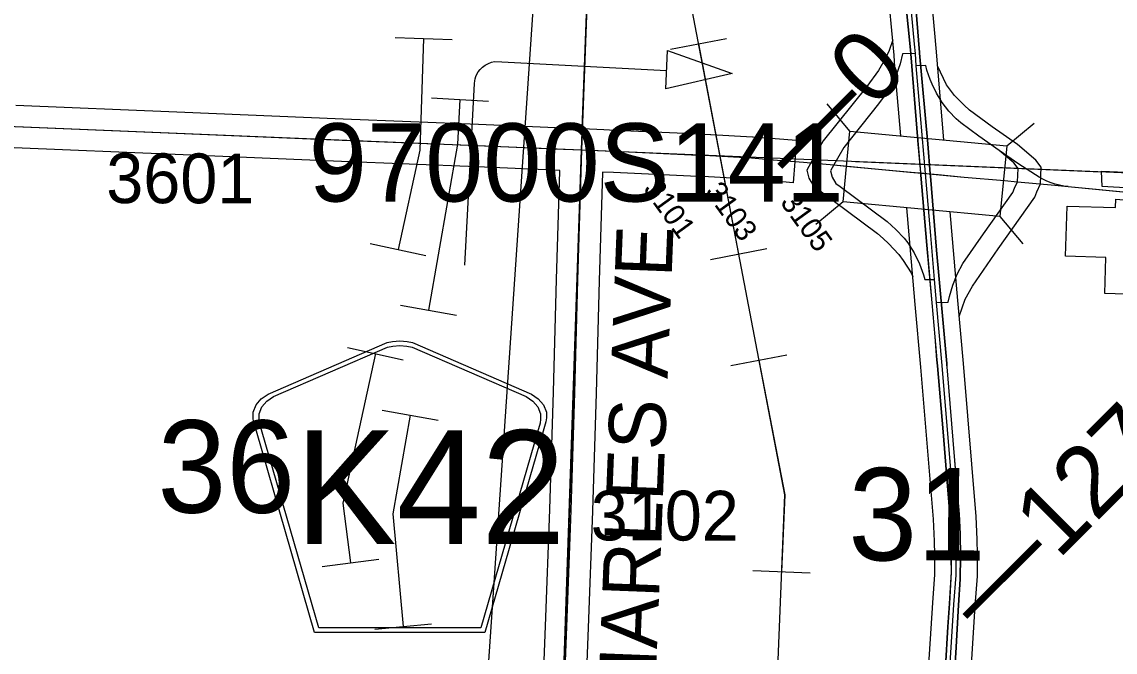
# Model space of a CAD drawing. Extents: x -157.2 to -99.3, y 12.2 to 46.2.
# Drawn here: x -141.844 to -140.306, y 17.364 to 18.251 of the extents above; entities that cross this region are included whole.
import ezdxf

# ---------------------------------------------------------------- set-up
doc = ezdxf.new("R2010")
doc.units = 0
for name, color, linetype in [('tdCoCorpBndry', 7, 'Continuous'), ('tdCoDirctArrow', 7, 'Continuous'), ('tdCoDivCarto', 7, 'Continuous'), ('tdCoInt', 7, 'Continuous'), ('tdCoIntCL', 7, 'Continuous'), ('tdCoIntRamp', 7, 'Continuous'), ('tdCoIntRte', 7, 'Continuous'), ('tdCoPipe', 7, 'Continuous'), ('tdCoPipe1', 7, 'Continuous'), ('tdCoPipe2', 7, 'Continuous'), ('tdCoPriCL', 7, 'Continuous'), ('tdCoPriNonDiv', 7, 'Continuous'), ('tdCoPriNonDivCL', 7, 'Continuous'), ('tdCoSecRdNmbr', 7, 'Continuous'), ('tdCoSecRdTxt', 7, 'Continuous'), ('tdCoSecRteBand', 7, 'Continuous'), ('tdCoSecRteCL', 7, 'Continuous'), ('tdCoSectLine', 7, 'Continuous'), ('tdCoSectLinePart', 7, 'Continuous'), ('tdCoSectNmbr', 7, 'Continuous'), ('tdCoShieldCoRteHrd', 7, 'Continuous'), ('tdCoStrucNonDivPri', 7, 'Continuous'), ('tdCoStrucPriMaintName', 7, 'Continuous'), ('tdCoSurfAsphalt', 7, 'Continuous'), ('tdCoSurfConc', 7, 'Continuous'), ('tdCoTwpBndry', 7, 'Continuous'), ('tdCoTwpBndryShd', 7, 'Continuous'), ('tdStHwyIntRefPost1', 7, 'Continuous'), ('tdStHwyPriRefPost1', 7, 'Continuous'), ('tdStHwyPriRefPost5', 7, 'Continuous')]:
    doc.layers.add(name, color=color, linetype=linetype)

msp = doc.modelspace()

# ---------------------------------------------------------------- linework, layer by layer
at = {"layer": 'tdCoCorpBndry'}
msp.add_lwpolyline([(-140.0992, 18.0063), (-140.3247, 18.0194), (-140.3255, 18.041), (-139.831, 18.0201)], dxfattribs=at)
msp.add_lwpolyline([(-140.2047, 17.8649), (-140.3209, 17.8686), (-140.3193, 17.9193), (-140.3759, 17.921), (-140.3736, 17.9917), (-140.3057, 17.9895), (-140.3053, 18.0013), (-140.2006, 17.9928)], close=True, dxfattribs=at)
at = {"layer": 'tdCoDirctArrow'}
msp.add_lwpolyline([(-140.9358, 18.2105), (-140.845, 18.1783), (-140.9382, 18.1566)], close=True, dxfattribs=at)
msp.add_lwpolyline([(-141.2208, 17.9087), (-141.2074, 18.164), (-141.2069, 18.1678), (-141.2064, 18.1707), (-141.2052, 18.174), (-141.2039, 18.1773), (-141.2019, 18.1806), (-141.1992, 18.184), (-141.1958, 18.1872), (-141.1924, 18.1898), (-141.1878, 18.1921), (-141.1833, 18.194), (-141.1792, 18.1949), (-141.1687, 18.1946), (-140.9374, 18.1824)], dxfattribs=at)
at = {"layer": 'tdCoDivCarto'}
for points in [[(-140.5808, 18.2069), (-140.5809, 18.2077), (-140.5885, 18.3009), (-140.5897, 18.3132), (-140.5913, 18.329)], [(-140.5808, 18.2069), (-140.5809, 18.2077), (-140.5885, 18.3009), (-140.5897, 18.3132), (-140.5913, 18.329)], [(-140.6052, 18.3277), (-140.6038, 18.313), (-140.6006, 18.2764), (-140.5939, 18.2115), (-140.5935, 18.2058)], [(-140.6052, 18.3277), (-140.6038, 18.313), (-140.6006, 18.2764), (-140.5939, 18.2115), (-140.5935, 18.2058)], [(-140.5935, 18.2058), (-140.5838, 18.0838), (-140.5799, 18.0383), (-140.5796, 18.0351), (-140.571, 17.9368), (-140.5639, 17.8554)], [(-140.5935, 18.2058), (-140.5838, 18.0838), (-140.5799, 18.0383), (-140.5796, 18.0351), (-140.571, 17.9368), (-140.5639, 17.8554)], [(-140.5535, 17.889), (-140.5572, 17.9297), (-140.5656, 18.0336), (-140.5659, 18.037), (-140.5693, 18.0792), (-140.5808, 18.2069)], [(-140.5535, 17.889), (-140.5572, 17.9297), (-140.5656, 18.0336), (-140.5659, 18.037), (-140.5693, 18.0792), (-140.5808, 18.2069)], [(-140.5425, 17.768), (-140.5426, 17.7702), (-140.5535, 17.889)], [(-140.5535, 17.889), (-140.5535, 17.889)], [(-140.5535, 17.889), (-140.5535, 17.889)], [(-140.5425, 17.768), (-140.5426, 17.7702), (-140.5535, 17.889)], [(-140.5639, 17.8554), (-140.5597, 17.8076), (-140.5569, 17.7753), (-140.5562, 17.7668)], [(-140.5639, 17.8554), (-140.5597, 17.8076), (-140.5569, 17.7753), (-140.5562, 17.7668)], [(-140.5562, 17.7668), (-140.5483, 17.6739), (-140.5424, 17.6039), (-140.5382, 17.5521), (-140.5372, 17.5151), (-140.5367, 17.4766), (-140.5392, 17.4325), (-140.5414, 17.3999), (-140.5449, 17.3435), (-140.5505, 17.2631), (-140.5592, 17.139), (-140.5631, 17.0865)], [(-140.5562, 17.7668), (-140.5483, 17.6739), (-140.5424, 17.6039), (-140.5382, 17.5521), (-140.5372, 17.5151), (-140.5367, 17.4766), (-140.5392, 17.4325), (-140.5414, 17.3999), (-140.5449, 17.3435), (-140.5505, 17.2631), (-140.5592, 17.139), (-140.5631, 17.0865)], [(-140.5523, 17.0533), (-140.5523, 17.0535), (-140.5484, 17.1082), (-140.5382, 17.2422), (-140.5298, 17.363), (-140.5261, 17.4301), (-140.5236, 17.4666), (-140.5234, 17.4992), (-140.5239, 17.5305), (-140.5251, 17.5583), (-140.5315, 17.6336), (-140.5423, 17.7657), (-140.5425, 17.768)], [(-140.5523, 17.0533), (-140.5523, 17.0535), (-140.5484, 17.1082), (-140.5382, 17.2422), (-140.5298, 17.363), (-140.5261, 17.4301), (-140.5236, 17.4666), (-140.5234, 17.4992), (-140.5239, 17.5305), (-140.5251, 17.5583), (-140.5315, 17.6336), (-140.5423, 17.7657), (-140.5425, 17.768)], [(-140.5425, 17.768), (-140.5425, 17.768)], [(-140.5425, 17.768), (-140.5425, 17.768)]]:
    msp.add_lwpolyline(points, dxfattribs=at)
at = {"layer": 'tdCoInt'}
for points in [[(-140.547, 18.0847), (-140.5561, 18.1913), (-140.5573, 18.2088), (-140.567, 18.3137), (-140.5684, 18.3308), (-140.5703, 18.3532), (-140.5726, 18.3774), (-140.5782, 18.4123), (-140.5869, 18.4531), (-140.5907, 18.4678), (-140.595, 18.4822), (-140.6004, 18.4981), (-140.6091, 18.5213), (-140.6204, 18.5469), (-140.6447, 18.6011), (-140.7078, 18.7348), (-140.7782, 18.8861), (-140.8444, 19.0277), (-140.8598, 19.0613), (-140.9011, 19.1493), (-140.9831, 19.3258)], [(-140.6077, 18.0905), (-140.6159, 18.1867), (-140.6171, 18.2039), (-140.6268, 18.3085), (-140.6282, 18.3259), (-140.63, 18.3478), (-140.6321, 18.3698), (-140.6372, 18.4013), (-140.6453, 18.4393), (-140.6485, 18.4516), (-140.6522, 18.464), (-140.6569, 18.4779), (-140.6647, 18.4986), (-140.6753, 18.5225), (-140.6992, 18.576), (-140.7621, 18.7093), (-140.8326, 18.8608), (-140.8988, 19.0025), (-140.9143, 19.0361), (-140.9554, 19.124), (-141.0374, 19.3005)], [(-140.6042, 16.8299), (-140.5903, 17.0302), (-140.584, 17.1207), (-140.5744, 17.2528), (-140.5628, 17.4333), (-140.5599, 17.4735), (-140.5597, 17.501), (-140.5604, 17.5202), (-140.5618, 17.5511), (-140.5795, 17.7648), (-140.5873, 17.8534), (-140.5902, 17.8858), (-140.5991, 17.9892)], [(-140.544, 16.8304), (-140.5304, 17.026), (-140.5242, 17.1164), (-140.5145, 17.2487), (-140.5029, 17.4293), (-140.4999, 17.4711), (-140.4997, 17.5019), (-140.5004, 17.5227), (-140.5019, 17.555), (-140.5197, 17.77), (-140.5276, 17.8587), (-140.5304, 17.891), (-140.5384, 17.9835)]]:
    msp.add_lwpolyline(points, dxfattribs=at)
at = {"layer": 'tdCoIntCL'}
for points in [[(-140.5872, 18.2063), (-140.5885, 18.2194), (-140.5969, 18.3111), (-140.5983, 18.3284), (-140.6002, 18.3505), (-140.6023, 18.3736), (-140.6077, 18.4068), (-140.6161, 18.4462), (-140.6196, 18.4597), (-140.6236, 18.4731), (-140.6287, 18.488), (-140.6369, 18.5099), (-140.6479, 18.5347), (-140.672, 18.5885), (-140.7349, 18.7221), (-140.8054, 18.8734), (-140.8716, 19.0151), (-140.887, 19.0487), (-140.9283, 19.1366), (-141.0102, 19.3131)], [(-140.5872, 18.2063), (-140.6051, 18.2058), (-140.6086, 18.192), (-140.614, 18.176), (-140.6187, 18.1656), (-140.6259, 18.1533), (-140.6392, 18.1356), (-140.688, 18.0742), (-140.7021, 18.0496), (-140.7065, 18.0411), (-140.7042, 18.0323), (-140.6991, 18.0236), (-140.693, 18.0192), (-140.6271, 17.9698), (-140.6206, 17.9645), (-140.6145, 17.9588), (-140.6032, 17.9464), (-140.598, 17.9398), (-140.589, 17.9257), (-140.5815, 17.9106), (-140.5758, 17.8948), (-140.5741, 17.8884), (-140.5603, 17.8884)], [(-140.586, 18.189), (-140.5872, 18.2063)], [(-140.5574, 17.856), (-140.5411, 17.8563), (-140.5394, 17.8645), (-140.5347, 17.8806), (-140.5283, 17.8961), (-140.5203, 17.9108), (-140.4912, 17.9526), (-140.45, 18.0108), (-140.4476, 18.0169), (-140.4434, 18.0258), (-140.4427, 18.0445), (-140.4488, 18.0524), (-140.4694, 18.0701), (-140.4979, 18.0902), (-140.5233, 18.1088), (-140.5297, 18.1144), (-140.5402, 18.1254), (-140.5495, 18.1373), (-140.5574, 18.1503), (-140.5638, 18.1633), (-140.5665, 18.1697), (-140.5688, 18.1762), (-140.5709, 18.1829), (-140.5725, 18.1896), (-140.586, 18.189)], [(-140.5603, 17.8884), (-140.5656, 17.9502), (-140.5731, 18.0376), (-140.5801, 18.1193), (-140.586, 18.189)], [(-140.5574, 17.856), (-140.5603, 17.8884)], [(-140.5661, 16.954), (-140.5592, 17.0538), (-140.5541, 17.1186), (-140.5445, 17.2507), (-140.5329, 17.4313), (-140.5299, 17.4723), (-140.5297, 17.5015), (-140.5304, 17.5215), (-140.5319, 17.5531), (-140.5496, 17.7674), (-140.5574, 17.856)]]:
    msp.add_lwpolyline(points, dxfattribs=at)
at = {"layer": 'tdCoIntRamp'}
for points in [[(-140.6191, 18.2257), (-140.6243, 18.2106), (-140.6301, 18.1977), (-140.6391, 18.1822), (-140.6557, 18.1601), (-140.7167, 18.0833), (-140.7343, 18.0525)], [(-140.411, 18.0229), (-140.4101, 18.0462), (-140.4177, 18.0561), (-140.4435, 18.0782), (-140.4791, 18.1033), (-140.5109, 18.1267), (-140.5188, 18.1336), (-140.532, 18.1473), (-140.5435, 18.1623), (-140.5559, 18.1888)], [(-140.7343, 18.0525), (-140.7399, 18.042), (-140.737, 18.0309), (-140.7306, 18.0201), (-140.7229, 18.0146), (-140.6406, 17.9529), (-140.6325, 17.9462), (-140.6248, 17.9391), (-140.6107, 17.9236), (-140.6043, 17.9153), (-140.5929, 17.8977), (-140.5908, 17.8922)], [(-140.5256, 17.8364), (-140.5171, 17.8607), (-140.507, 17.8791), (-140.4708, 17.9313), (-140.4193, 18.0041), (-140.4162, 18.0118), (-140.411, 18.0229)]]:
    msp.add_lwpolyline(points, dxfattribs=at)
at = {"layer": 'tdCoIntRte'}
for points in [[(-140.5527, 17.0533), (-140.5527, 17.0535), (-140.5487, 17.1082), (-140.5386, 17.2422), (-140.5302, 17.363), (-140.5265, 17.4301), (-140.524, 17.4666), (-140.5238, 17.4992), (-140.5243, 17.5305), (-140.5255, 17.5583), (-140.5319, 17.6336), (-140.5426, 17.7657), (-140.5428, 17.768), (-140.543, 17.7702), (-140.5539, 17.889), (-140.5576, 17.9297), (-140.566, 18.0336), (-140.5662, 18.037), (-140.5696, 18.0792), (-140.5812, 18.2069), (-140.5812, 18.2077), (-140.5889, 18.3009)], [(-140.5527, 17.0533), (-140.5527, 17.0535), (-140.5487, 17.1082), (-140.5386, 17.2422), (-140.5302, 17.363), (-140.5265, 17.4301), (-140.524, 17.4666), (-140.5238, 17.4992), (-140.5243, 17.5305), (-140.5255, 17.5583), (-140.5319, 17.6336), (-140.5426, 17.7657), (-140.5428, 17.768), (-140.543, 17.7702), (-140.5539, 17.889), (-140.5576, 17.9297), (-140.566, 18.0336), (-140.5662, 18.037), (-140.5696, 18.0792), (-140.5812, 18.2069), (-140.5812, 18.2077), (-140.5889, 18.3009)], [(-140.601, 18.2764), (-140.5943, 18.2115), (-140.5939, 18.2058), (-140.5842, 18.0838), (-140.5802, 18.0383), (-140.58, 18.0351), (-140.5714, 17.9368), (-140.5642, 17.8554), (-140.56, 17.8076), (-140.5573, 17.7753), (-140.5566, 17.7668), (-140.5487, 17.6739), (-140.5428, 17.6039), (-140.5386, 17.5521), (-140.5376, 17.5151), (-140.5371, 17.4766), (-140.5396, 17.4325), (-140.5418, 17.3999), (-140.5452, 17.3435), (-140.5509, 17.2631), (-140.5595, 17.139), (-140.5634, 17.0865), (-140.5658, 17.0543)], [(-140.601, 18.2764), (-140.5943, 18.2115), (-140.5939, 18.2058), (-140.5842, 18.0838), (-140.5802, 18.0383), (-140.58, 18.0351), (-140.5714, 17.9368), (-140.5642, 17.8554), (-140.56, 17.8076), (-140.5573, 17.7753), (-140.5566, 17.7668), (-140.5487, 17.6739), (-140.5428, 17.6039), (-140.5386, 17.5521), (-140.5376, 17.5151), (-140.5371, 17.4766), (-140.5396, 17.4325), (-140.5418, 17.3999), (-140.5452, 17.3435), (-140.5509, 17.2631), (-140.5595, 17.139), (-140.5634, 17.0865), (-140.5658, 17.0543)], [(-140.3722, 18.019), (-140.3783, 18.0199), (-140.3844, 18.0211), (-140.3905, 18.0227), (-140.3964, 18.0246), (-140.4022, 18.0269), (-140.4078, 18.0295), (-140.4133, 18.0325), (-140.4417, 18.0505), (-140.4694, 18.0701)], [(-140.3722, 18.019), (-140.3783, 18.0199), (-140.3844, 18.0211), (-140.3905, 18.0227), (-140.3964, 18.0246), (-140.4022, 18.0269), (-140.4078, 18.0295), (-140.4133, 18.0325), (-140.4417, 18.0505), (-140.4694, 18.0701)]]:
    msp.add_lwpolyline(points, dxfattribs=at)
at = {"layer": 'tdCoPipe'}
for p, q in [((-140.9318, 18.2124), (-140.8528, 18.2275)), ((-140.8753, 17.9167), (-140.7962, 17.9318)), ((-140.8468, 17.7673), (-140.7678, 17.7824)), ((-140.8156, 17.4789), (-140.7351, 17.4757))]:
    msp.add_line(p, q, dxfattribs=at)
for points in [[(-140.7939, 17.0158), (-140.771, 17.5856), (-141.3809, 20.7773), (-141.4061, 21.2289), (-141.2323, 21.3329), (-141.6198, 22.0977), (-141.6066, 22.6198), (-141.8066, 22.8738), (-141.7898, 23.3819), (-141.8432, 23.4016), (-141.8037, 25.2014)], [(-141.2153, 16.938), (-140.9814, 20.3752), (-141.4436, 21.0626), (-141.5868, 21.3985), (-141.9847, 21.8504), (-142.4211, 22.4672), (-142.8261, 23.0072), (-142.8339, 23.1351), (-143.0775, 23.1591), (-143.0801, 23.5043)], [(-140.8923, 18.22), (-140.8358, 17.9242)], [(-140.8072, 17.7749), (-140.771, 17.5856), (-140.7754, 17.4773)]]:
    msp.add_lwpolyline(points, dxfattribs=at)
at = {"layer": 'tdCoPipe1'}
for p, q in [((-141.2679, 18.1438), (-141.1878, 18.1395)), ((-141.3114, 17.8521), (-141.2324, 17.8384)), ((-141.3372, 17.7044), (-141.2582, 17.6906)), ((-141.3473, 17.3966), (-141.2675, 17.4039))]:
    msp.add_line(p, q, dxfattribs=at)
for points in [[(-141.2279, 18.1417), (-141.2312, 18.0789), (-141.2719, 17.8453)], [(-141.2977, 17.6975), (-141.3219, 17.5587), (-141.3074, 17.4003)]]:
    msp.add_lwpolyline(points, dxfattribs=at)
at = {"layer": 'tdCoPipe2'}
for p, q in [((-141.3189, 18.2287), (-141.2388, 18.2259)), ((-141.3539, 17.9392), (-141.2756, 17.9221)), ((-141.3858, 17.7926), (-141.3075, 17.7755)), ((-141.4213, 17.4846), (-141.3418, 17.4949))]:
    msp.add_line(p, q, dxfattribs=at)
for points in [[(-141.2789, 18.2273), (-141.2843, 18.0704), (-141.3148, 17.9306)], [(-141.3467, 17.7841), (-141.3925, 17.5737), (-141.3816, 17.4897)]]:
    msp.add_lwpolyline(points, dxfattribs=at)
at = {"layer": 'tdCoPriCL'}
msp.add_lwpolyline([(-140.7021, 18.0496), (-140.6845, 18.048), (-140.6392, 18.0438), (-140.5948, 18.0396), (-140.5731, 18.0376), (-140.5662, 18.037), (-140.5551, 18.0359), (-140.5186, 18.0325), (-140.4619, 18.0275), (-140.4434, 18.0258), (-140.3911, 18.0209), (-140.3722, 18.019), (-140.3329, 18.0153), (-140.2521, 18.0077)], dxfattribs=at)
at = {"layer": 'tdCoPriNonDiv'}
msp.add_lwpolyline([(-140.7021, 18.0496), (-140.6392, 18.0438), (-140.5731, 18.0376), (-140.5186, 18.0325), (-140.4619, 18.0275), (-140.4434, 18.0258), (-140.3911, 18.0209), (-140.3722, 18.019), (-140.2521, 18.0077)], dxfattribs=at)
at = {"layer": 'tdCoPriNonDivCL'}
for points in [[(-140.7871, 18.0569), (-140.7447, 18.0534), (-140.7021, 18.0496), (-140.6845, 18.048), (-140.6392, 18.0438), (-140.5948, 18.0396), (-140.5802, 18.0383), (-140.5662, 18.037), (-140.5551, 18.0359), (-140.5186, 18.0325), (-140.4619, 18.0275), (-140.4434, 18.0258), (-140.3911, 18.0209), (-140.3722, 18.019), (-140.2521, 18.0077)], [(-140.7021, 18.0496), (-140.6845, 18.048), (-140.6392, 18.0438), (-140.5948, 18.0396), (-140.5802, 18.0383), (-140.5662, 18.037), (-140.5551, 18.0359), (-140.5186, 18.0325), (-140.4619, 18.0275), (-140.4434, 18.0258), (-140.3911, 18.0209), (-140.3722, 18.019), (-140.2521, 18.0077)]]:
    msp.add_lwpolyline(points, dxfattribs=at)
at = {"layer": 'tdCoSecRteBand'}
for points in [[(-141.8523, 18.1337), (-141.6257, 18.1243), (-141.6257, 18.1243), (-141.6257, 18.1243), (-141.3919, 18.1145), (-141.2016, 18.1071), (-141.2015, 18.1071), (-141.2014, 18.107), (-141.0935, 18.1021), (-141.0553, 18.1006), (-141.0254, 18.0996), (-141.0254, 18.0994), (-141.0092, 18.0987), (-141.0092, 18.0987), (-141.0091, 18.0987), (-140.9008, 18.0937), (-140.8752, 18.0925), (-140.875, 18.0925), (-140.8749, 18.0925), (-140.8162, 18.0893), (-140.8158, 18.0893), (-140.8154, 18.0893), (-140.7843, 18.0868), (-140.7544, 18.0844), (-140.7592, 18.0245), (-140.7892, 18.027), (-140.8199, 18.0294), (-140.8781, 18.0326), (-140.9036, 18.0338), (-141.0118, 18.0388), (-141.0273, 18.0394), (-141.0273, 18.0388), (-141.0318, 17.8867), (-141.0362, 17.7286), (-141.0362, 17.7286), (-141.0362, 17.7285), (-141.0414, 17.5628), (-141.0414, 17.5627), (-141.0414, 17.5626), (-141.0476, 17.3984), (-141.0535, 17.2408)], [(-141.1185, 17.1078), (-141.1134, 17.2431), (-141.1134, 17.2431), (-141.1134, 17.2431), (-141.1075, 17.4007), (-141.1014, 17.5648), (-141.0962, 17.7304), (-141.0918, 17.8884), (-141.0918, 17.8884), (-141.0918, 17.8884), (-141.0873, 18.0406), (-141.0873, 18.0406), (-141.0873, 18.0407), (-141.0873, 18.0418), (-141.0875, 18.0418), (-141.096, 18.0422), (-141.096, 18.0422), (-141.0961, 18.0422), (-141.204, 18.0471), (-141.3943, 18.0545), (-141.3944, 18.0545), (-141.3944, 18.0545), (-141.6282, 18.0644), (-141.8548, 18.0737)]]:
    msp.add_lwpolyline(points, dxfattribs=at)
at = {"layer": 'tdCoSecRteCL'}
for points in [[(-142.0467, 18.1118), (-141.965, 18.1086), (-141.8536, 18.1037), (-141.6269, 18.0943), (-141.3932, 18.0845), (-141.2028, 18.0771), (-141.0948, 18.0721), (-141.0564, 18.0706)], [(-141.09, 17.0763), (-141.0885, 17.1063), (-141.0835, 17.2419), (-141.0776, 17.3995), (-141.0714, 17.5638), (-141.0662, 17.7295), (-141.0618, 17.8876), (-141.0573, 18.0397), (-141.0564, 18.0706)], [(-141.0564, 18.0706), (-141.0105, 18.0687), (-140.9022, 18.0637), (-140.8765, 18.0626), (-140.8179, 18.0594), (-140.7867, 18.0569)]]:
    msp.add_lwpolyline(points, dxfattribs=at)
at = {"layer": 'tdCoSectLine'}
for points in [[(-141.0567, 18.0706), (-141.0197, 19.061)], [(-142.0471, 18.1118), (-141.0567, 18.0706)], [(-141.0904, 17.0763), (-141.0567, 18.0706)], [(-141.0567, 18.0706), (-140.0736, 18.0295)]]:
    msp.add_lwpolyline(points, dxfattribs=at)
at = {"layer": 'tdCoSectLinePart'}
for points in [[(-141.0556, 18.1005), (-141.0208, 19.031)], [(-140.6715, 18.0545), (-140.3258, 18.04)]]:
    msp.add_lwpolyline(points, dxfattribs=at)
at = {"layer": 'tdCoShieldCoRteHrd'}
for points in [[(-141.4321, 17.3919), (-141.514, 17.6748), (-141.5179, 17.688), (-141.5186, 17.6939), (-141.5186, 17.7017), (-141.5144, 17.712), (-141.5071, 17.7205), (-141.4975, 17.7272), (-141.3302, 17.7995), (-141.3227, 17.8012), (-141.3123, 17.8021), (-141.3019, 17.8012), (-141.2944, 17.7995), (-141.1271, 17.7272), (-141.1175, 17.7205), (-141.1102, 17.712), (-141.106, 17.7017), (-141.106, 17.6939), (-141.1067, 17.688), (-141.1106, 17.6748), (-141.1925, 17.3919)], [(-141.4262, 17.3983), (-141.5059, 17.6735), (-141.5097, 17.6862), (-141.5103, 17.6918), (-141.5103, 17.6993), (-141.5063, 17.7092), (-141.4993, 17.7174), (-141.4901, 17.7238), (-141.3295, 17.7932), (-141.3223, 17.7948), (-141.3123, 17.7957), (-141.3023, 17.7948), (-141.2951, 17.7932), (-141.1345, 17.7238), (-141.1253, 17.7174), (-141.1183, 17.7092), (-141.1142, 17.6993), (-141.1142, 17.6918), (-141.1149, 17.6862), (-141.1187, 17.6735), (-141.1984, 17.3983)]]:
    msp.add_lwpolyline(points, close=True, dxfattribs=at)
at = {"layer": 'tdCoStrucNonDivPri'}
for p, q in [((-140.6795, 18.0972), (-140.7114, 18.1357)), ((-140.4588, 18.0764), (-140.4203, 18.1083)), ((-140.6889, 17.9976), (-140.7274, 17.9658)), ((-140.4682, 17.9769), (-140.4363, 17.9384))]:
    msp.add_line(p, q, dxfattribs=at)
msp.add_lwpolyline([(-140.6795, 18.0972), (-140.4588, 18.0764), (-140.4682, 17.9769), (-140.6889, 17.9976)], close=True, dxfattribs=at)
at = {"layer": 'tdCoSurfAsphalt'}
msp.add_lwpolyline([(-141.0564, 18.0706), (-141.0105, 18.0687), (-140.9022, 18.0637)], dxfattribs=at)
at = {"layer": 'tdCoSurfConc'}
for points in [[(-143.0306, 18.1392), (-142.9204, 18.1368), (-142.7485, 18.1316), (-142.5991, 18.1276), (-142.5298, 18.1257), (-142.3756, 18.1212), (-142.2134, 18.1165), (-142.0619, 18.1123), (-142.0467, 18.1118), (-141.965, 18.1086), (-141.8536, 18.1037), (-141.6269, 18.0943), (-141.3932, 18.0845), (-141.2028, 18.0771), (-141.0948, 18.0721), (-141.0564, 18.0706)], [(-141.09, 17.0763), (-141.0885, 17.1063), (-141.0835, 17.2419), (-141.0776, 17.3995), (-141.0714, 17.5638), (-141.0662, 17.7295), (-141.0618, 17.8876), (-141.0573, 18.0397), (-141.0564, 18.0706)], [(-140.9022, 18.0637), (-140.8765, 18.0626), (-140.8179, 18.0594), (-140.7867, 18.0569)]]:
    msp.add_lwpolyline(points, dxfattribs=at)
at = {"layer": 'tdCoTwpBndry'}
msp.add_lwpolyline([(-141.0556, 18.1006), (-141.0208, 19.031)], dxfattribs=at)
at = {"layer": 'tdCoTwpBndryShd'}
msp.add_lwpolyline([(-140.5574, 35.0411), (-140.6069, 34.0205), (-140.6476, 33.0243), (-140.68, 32.0266), (-140.7194, 31.0261), (-140.7542, 30.0172), (-140.7866, 29.0316), (-140.7992, 28.0152), (-140.8137, 27.0113), (-140.8321, 26.0183), (-140.8465, 25.0216), (-140.872, 24.0239), (-140.8917, 23.0263), (-140.9324, 22.0454), (-140.9642, 21.0502), (-140.9973, 20.0552), (-141.0197, 19.061), (-141.0567, 18.0706), (-141.0904, 17.0763)], dxfattribs=at)

# ---------------------------------------------------------------- texts
at = {"layer": 'tdCoSecRdNmbr'}
for s, height, rotation, p in [('3601', 0.07, 359.8918, (-141.7252, 17.9959)), ('3101', 0.03, 305.8941, (-140.9711, 18.0158)), ('3103', 0.03, 305.8941, (-140.8841, 18.012)), ('3105', 0.03, 305.8941, (-140.7783, 17.9969)), ('3102', 0.07, 359.8932, (-141.0438, 17.5214))]:
    msp.add_text(s, height=height, rotation=rotation, dxfattribs=at).set_placement(p)
at = {"layer": 'tdCoSecRdTxt'}
msp.add_text('CHARLES AVE', height=0.08, rotation=87.7475, dxfattribs=at).set_placement((-140.9567, 17.2137))
at = {"layer": 'tdCoSectNmbr'}
for s, rotation, p in [('36', 359.8918, (-141.6531, 17.5604)), ('31', 359.8936, (-140.6816, 17.4933))]:
    msp.add_text(s, height=0.13, rotation=rotation, dxfattribs=at).set_placement(p)
at = {"layer": 'tdCoShieldCoRteHrd'}
msp.add_text('K42', height=0.16, dxfattribs=at).set_placement((-141.4598, 17.5162))
at = {"layer": 'tdCoStrucPriMaintName'}
msp.add_text('97000S141', height=0.11, dxfattribs=at).set_placement((-141.4403, 17.9981))
at = {"layer": 'tdStHwyIntRefPost1'}
msp.add_text('‒‒127', height=0.1, rotation=45, dxfattribs=at).set_placement((-140.4915, 17.3881))
at = {"layer": 'tdStHwyPriRefPost1'}
msp.add_text('‒‒0', height=0.1, rotation=45, dxfattribs=at).set_placement((-140.7518, 18.0215))
at = {"layer": 'tdStHwyPriRefPost5'}
msp.add_text('‒‒0', height=0.1, rotation=45, dxfattribs=at).set_placement((-140.7518, 18.0215))

doc.saveas('drawing.dxf')
